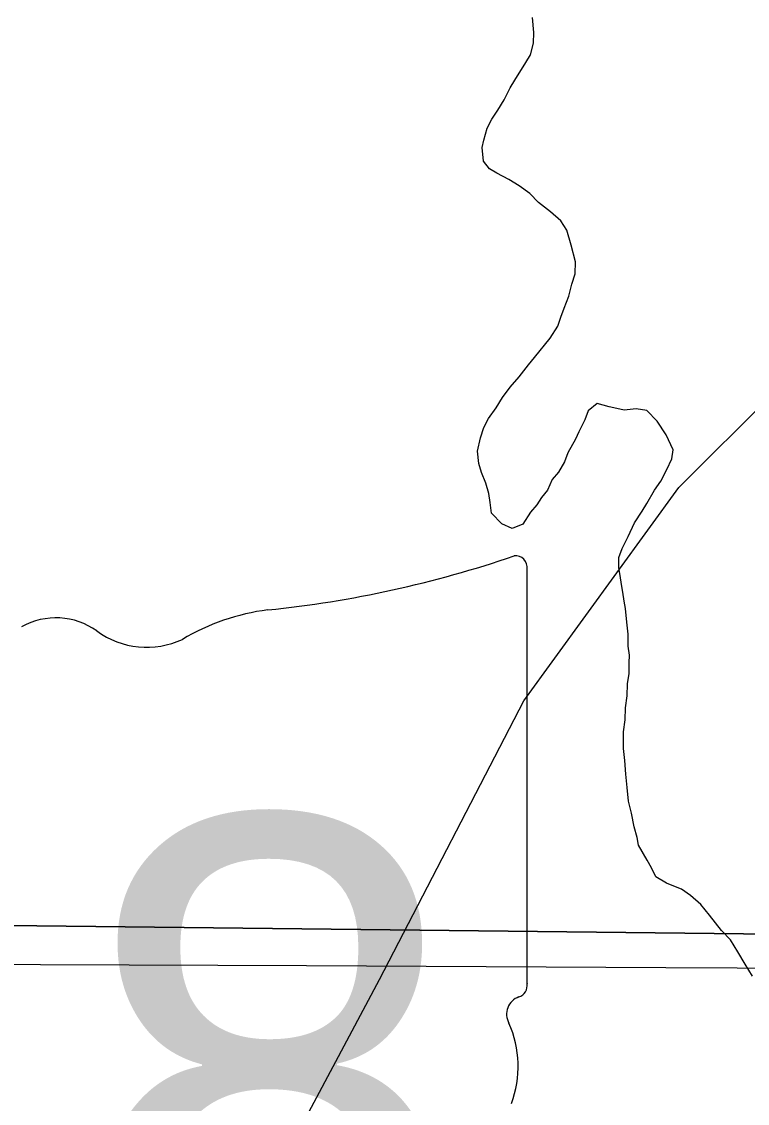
# Model space of a CAD drawing. Extents: x 2.4 to 73.1, y 4.5 to 25.6.
# Drawn here: x 44.2324 to 44.324, y 23.1048 to 23.2414 of the extents above; entities that cross this region are included whole.
import ezdxf

# ---------------------------------------------------------------- set-up
doc = ezdxf.new("R2010")
doc.units = 0
for name, color, linetype in [('GM_X_Minor_River', 7, 'Continuous'), ('GM_X_Rail_Line', 7, 'Continuous'), ('GM_X_Section', 7, 'Continuous'), ('GM_X_State_Route', 7, 'Continuous'), ('GM_X_State_Shield', 7, 'Continuous')]:
    doc.layers.add(name, color=color, linetype=linetype)

msp = doc.modelspace()

# ---------------------------------------------------------------- linework, layer by layer
at = {"layer": 'GM_X_Minor_River'}
for points in [[(44.306584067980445, 23.192767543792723), (44.30506796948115, 23.19317189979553), (44.303913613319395, 23.192240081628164), (44.30351399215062, 23.191106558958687), (44.30272990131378, 23.189598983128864), (44.302334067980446, 23.188655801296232), (44.301356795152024, 23.186960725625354), (44.30095812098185, 23.18582720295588), (44.300175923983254, 23.184510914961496), (44.29940130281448, 23.183573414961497), (44.298809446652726, 23.182253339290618), (44.29803387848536, 23.18131583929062), (44.29744865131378, 23.180374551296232), (44.29667213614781, 23.179437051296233), (44.29569770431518, 23.177933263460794), (44.29435774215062, 23.17738402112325), (44.29303671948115, 23.177974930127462), (44.2917261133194, 23.179326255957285), (44.29155755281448, 23.180657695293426), (44.29138520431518, 23.181800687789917), (44.29102630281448, 23.183135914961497), (44.29047611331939, 23.18447493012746), (44.290114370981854, 23.185619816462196), (44.28994865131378, 23.187142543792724), (44.29035584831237, 23.18884614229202), (44.29075736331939, 23.190169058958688), (44.29134637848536, 23.19129974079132), (44.29231702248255, 23.192614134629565), (44.29309921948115, 23.193931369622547), (44.29407081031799, 23.195245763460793), (44.295232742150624, 23.196557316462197), (44.29639751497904, 23.198058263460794), (44.29717308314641, 23.198995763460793), (44.29911342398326, 23.20143421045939), (44.300088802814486, 23.202938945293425), (44.30048747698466, 23.20407152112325), (44.300885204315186, 23.205205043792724), (44.30147990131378, 23.206716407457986), (44.30188425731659, 23.208229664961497), (44.302285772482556, 23.20955352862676), (44.302310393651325, 23.211071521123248), (44.30177346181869, 23.213170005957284), (44.301232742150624, 23.21507814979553), (44.30049031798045, 23.216229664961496), (44.29917687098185, 23.217390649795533), (44.29767497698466, 23.21855352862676), (44.29655187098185, 23.21971167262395), (44.295235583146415, 23.2206823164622), (44.29391645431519, 23.221463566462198), (44.29240793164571, 23.22224671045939), (44.29146569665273, 23.222831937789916), (44.29072043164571, 23.22379311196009), (44.29055849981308, 23.22550618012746), (44.290763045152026, 23.22645220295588), (44.29116740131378, 23.22796546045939), (44.29175641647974, 23.229096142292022), (44.29253387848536, 23.230223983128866), (44.29331607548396, 23.2315412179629), (44.29410111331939, 23.23304784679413), (44.294686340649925, 23.233988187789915), (44.29605376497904, 23.23624671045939), (44.296638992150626, 23.23718705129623), (44.29704334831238, 23.238700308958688), (44.29706418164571, 23.240029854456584), (44.29690509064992, 23.241932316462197)], [(44.32465224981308, 23.120861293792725), (44.32372516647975, 23.122396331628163), (44.32279808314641, 23.123929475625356), (44.321872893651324, 23.125464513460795), (44.320749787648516, 23.126622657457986), (44.31925831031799, 23.12854689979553), (44.31813899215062, 23.12989349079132), (44.31682554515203, 23.131054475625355), (44.31569675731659, 23.131831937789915), (44.31475168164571, 23.132226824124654), (44.31380755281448, 23.13262171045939), (44.312488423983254, 23.133402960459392), (44.31193634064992, 23.134551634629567), (44.31138046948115, 23.1355099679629), (44.31027062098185, 23.137427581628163), (44.310095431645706, 23.138380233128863), (44.30973652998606, 23.139715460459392), (44.30938236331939, 23.14143136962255), (44.30902630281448, 23.14295599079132), (44.30886437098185, 23.144669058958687), (44.30870054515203, 23.14638118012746), (44.308537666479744, 23.14809330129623), (44.30837194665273, 23.14961602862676), (44.30840509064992, 23.151705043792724), (44.308619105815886, 23.153221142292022), (44.30864277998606, 23.15474102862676), (44.30885774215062, 23.156258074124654), (44.308880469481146, 23.157776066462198), (44.30909259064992, 23.159102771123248), (44.30911437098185, 23.1604323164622), (44.30912857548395, 23.161382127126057), (44.308956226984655, 23.162525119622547), (44.30898084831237, 23.164045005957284), (44.30881418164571, 23.165566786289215), (44.30865130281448, 23.167278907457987), (44.308476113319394, 23.168231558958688), (44.308303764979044, 23.169374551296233), (44.308128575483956, 23.17032720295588), (44.307957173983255, 23.17146924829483), (44.30778293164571, 23.172420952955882), (44.30780376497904, 23.173751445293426), (44.30820149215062, 23.1748849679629), (44.308986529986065, 23.176392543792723), (44.30977346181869, 23.178089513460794), (44.31074884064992, 23.17959424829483), (44.31133406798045, 23.18053458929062), (44.31231228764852, 23.182227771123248), (44.31309069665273, 23.18335655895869), (44.313874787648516, 23.184863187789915), (44.31446759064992, 23.186183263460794), (44.314674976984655, 23.187319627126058), (44.313754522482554, 23.18923439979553), (44.31264088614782, 23.190961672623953), (44.31133027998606, 23.192312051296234), (44.310003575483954, 23.192523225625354), (44.308478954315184, 23.192357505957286), (44.307531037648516, 23.19256299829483), (44.306584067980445, 23.192767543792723)]]:
    msp.add_lwpolyline(points, dxfattribs=at)
at = {"layer": 'GM_X_Rail_Line'}
msp.add_lwpolyline([(44.25278878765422, 22.996254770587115), (44.2549847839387, 23.034799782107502), (44.258026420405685, 23.0678337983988), (44.26715144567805, 23.10086689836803), (44.27757941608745, 23.120426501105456), (44.29582751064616, 23.155632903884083), (44.315379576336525, 23.182581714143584), (44.34709823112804, 23.21431081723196), (44.4009769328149, 23.261687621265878), (44.50612542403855, 23.352963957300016), (44.656896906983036, 23.482924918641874), (44.79159269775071, 23.598975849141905), (44.81114474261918, 23.615058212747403), (44.828959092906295, 23.63200985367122), (44.85329144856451, 23.66243500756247), (44.87458116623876, 23.699380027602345), (44.8902232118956, 23.73719528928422), (44.89934818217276, 23.774140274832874), (44.90325822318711, 23.821082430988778), (44.90369285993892, 23.848900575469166), (44.90760385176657, 24.167934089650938), (44.90847314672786, 24.347445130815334), (44.91499112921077, 24.849464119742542), (44.915469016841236, 24.90511365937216)], dxfattribs=at)
at = {"layer": 'GM_X_Section'}
for points in [[(44.591607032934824, 23.626046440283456), (44.58369753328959, 23.12324988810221), (44.10794589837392, 23.128642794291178), (44.113602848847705, 23.632444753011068)], [(44.58369753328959, 23.12324988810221), (44.5781150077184, 22.62267953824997), (44.092177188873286, 22.62981729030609), (44.10794589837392, 23.128642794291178)]]:
    msp.add_lwpolyline(points, close=True, dxfattribs=at)
at = {"layer": 'GM_X_State_Route'}
msp.add_lwpolyline([(43.88334131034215, 23.13096419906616), (43.91441290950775, 23.129923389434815), (43.93863700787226, 23.12900999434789), (43.95572469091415, 23.128329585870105), (43.99332068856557, 23.127217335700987), (44.00760598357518, 23.126717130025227), (44.03867446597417, 23.125542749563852), (44.069121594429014, 23.12453611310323), (44.09708946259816, 23.123728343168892), (44.10644419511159, 23.123507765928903), (44.11480783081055, 23.12331202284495), (44.158017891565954, 23.122849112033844), (44.20308895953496, 23.122675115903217), (44.234794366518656, 23.122336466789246), (44.268373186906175, 23.122224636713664), (44.313745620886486, 23.121951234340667), (44.358822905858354, 23.121739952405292), (44.38120464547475, 23.121783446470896), (44.40016886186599, 23.121823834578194), (44.4387124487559, 23.122153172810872), (44.466068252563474, 23.122237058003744)], dxfattribs=at)
at = {"layer": 'GM_X_State_Shield'}
for p, q in [((44.29623528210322, 23.11991730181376), (44.29623528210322, 23.172260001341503)), ((44.296222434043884, 23.119930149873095), (44.29623528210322, 23.11991730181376))]:
    msp.add_line(p, q, dxfattribs=at)
for centre, radius, start, end in [((44.24927432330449, 23.306196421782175), 0.1398078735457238, 275.8444694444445, 288.9064527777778), ((44.29477302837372, 23.172477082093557), 0.0014676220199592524, 351.8620861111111, 97.738), ((44.267107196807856, 23.139218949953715), 0.028127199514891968, 97.34618055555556, 120.7688527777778), ((44.23676132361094, 23.15722546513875), 0.008885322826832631, 54.466683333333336, 119.14113055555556), ((44.24822973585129, 23.173087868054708), 0.010688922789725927, 233.85620555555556, 294.82819166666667), ((44.294669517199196, 23.119715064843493), 0.001570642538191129, 289.6038111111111, 7.734130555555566), ((44.29589623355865, 23.116074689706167), 0.002271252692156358, 107.94398333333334, 210.33696666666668), ((44.28144670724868, 23.109458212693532), 0.013634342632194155, 340.0329638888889, 23.649566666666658)]:
    msp.add_arc(centre, radius, start, end, dxfattribs=at)

# ---------------------------------------------------------------- texts
msp.add_text('18', height=0.06591810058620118, dxfattribs=at).set_placement((44.19026354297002, 23.07505453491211))

doc.saveas('drawing.dxf')
